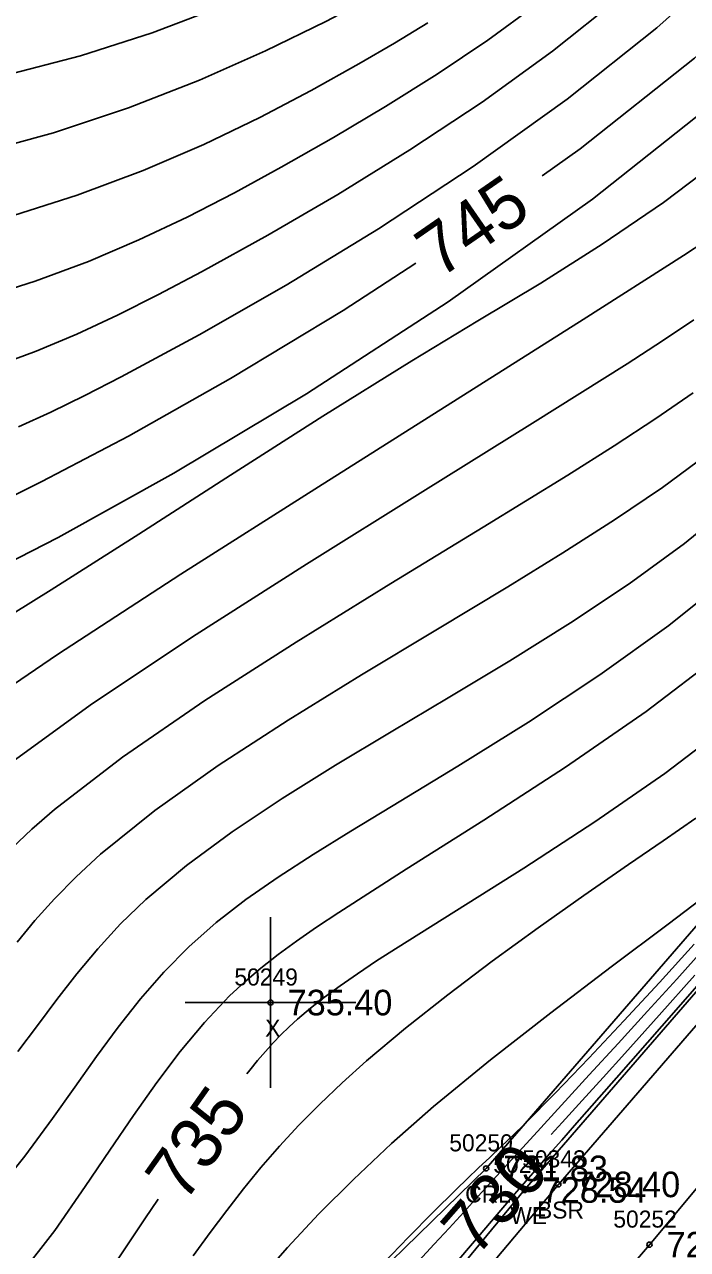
# Model space of a CAD drawing. Extents: x 1378535 to 1380697, y 997729 to 1000024.
# Drawn here: x 1379791 to 1379829.9, y 999138.6 to 999210.4 of the extents above; entities that cross this region are included whole.
import ezdxf

# ---------------------------------------------------------------- set-up
doc = ezdxf.new("R2010")
doc.units = 0
for name, color, linetype in [('RD_DTM_BkLn1', 7, 'Continuous'), ('RD_DTM_BkLn2', 7, 'Continuous'), ('RD_DTM_BkLn_txCode', 7, 'Continuous'), ('RD_DTM_Major1', 7, 'Continuous'), ('RD_DTM_Major1_Lbl', 7, 'Continuous'), ('RD_DTM_Minor1', 7, 'Continuous'), ('RD_EX_H2O', 7, 'Continuous'), ('RD_EX_H2O_txCode', 7, 'Continuous'), ('RD_EX_Misc', 7, 'Continuous'), ('RD_EX_Misc_txCode', 7, 'Continuous'), ('RD_EX_TX_H2O_ELEV', 7, 'Continuous'), ('RD_EX_TX_Misc_ELEV', 7, 'Continuous'), ('RD_SMD_Locator', 7, 'Continuous')]:
    doc.layers.add(name, color=color, linetype=linetype)

msp = doc.modelspace()

# ---------------------------------------------------------------- linework, layer by layer
at = {"layer": 'RD_DTM_BkLn1'}
msp.add_lwpolyline([(1379671.069, 998947.908), (1379694.884, 998967.78), (1379723.442, 999002.448), (1379771.255, 999073.041), (1379827.632, 999138.855), (1379861.249, 999179.195), (1379915.357, 999192.54), (1379973.258, 999207.681), (1380032.706, 999223.017), (1380054.696, 999270.258), (1380073.859, 999314.517)], dxfattribs=at)
at = {"layer": 'RD_DTM_BkLn2'}
msp.add_lwpolyline([(1380068.121, 999316.651), (1380049.657, 999274.82), (1380028.513, 999225.034), (1379966.47, 999214.136), (1379918.102, 999198.529), (1379857.342, 999182.9), (1379822.296, 999142.387), (1379766.345, 999075.773), (1379728.069, 999017.429), (1379693.219, 998970.733), (1379663.886, 998950.121)], dxfattribs=at)
at = {"layer": 'RD_DTM_Major1'}
for points in [[(1379821.354, 999201.512), (1379823.579, 999203.1), (1379830.259, 999208.411), (1379836.059, 999213.622), (1379841.388, 999218.934), (1379846.276, 999224.222), (1379850.751, 999229.357), (1379854.843, 999234.213), (1379858.58, 999238.663), (1379860.886, 999241.341), (1379863.107, 999243.828), (1379865.3, 999246.165), (1379867.524, 999248.395), (1379869.836, 999250.561), (1379872.294, 999252.705), (1379875.71, 999255.463), (1379879.42, 999258.238), (1379883.384, 999261.016), (1379887.565, 999263.779), (1379891.924, 999266.511), (1379894.985, 999268.339)], [(1379787.495, 999202.601), (1379792.729, 999204.024), (1379797.115, 999205.495), (1379801.278, 999207.125), (1379805.155, 999208.837), (1379808.683, 999210.558), (1379811.8, 999212.212), (1379814.444, 999213.723), (1379815.46, 999214.337), (1379816.388, 999214.923), (1379817.243, 999215.496), (1379818.044, 999216.072), (1379818.809, 999216.665), (1379819.555, 999217.291), (1379820.255, 999217.922), (1379820.974, 999218.611), (1379821.732, 999219.373), (1379822.551, 999220.225), (1379823.448, 999221.182), (1379824.446, 999222.259), (1379828.944, 999227.156), (1379834.649, 999233.33), (1379841.222, 999240.305), (1379844.314, 999243.482)], [(1379790.399, 999182.775), (1379792.042, 999183.591), (1379797.113, 999186.255), (1379803.099, 999189.627), (1379809.703, 999193.619), (1379813.953, 999196.393)], [(1379790.294, 999162.1), (1379791.461, 999163.206), (1379792.793, 999164.37), (1379796.776, 999167.432), (1379801.6, 999170.745), (1379806.942, 999174.18), (1379812.479, 999177.613), (1379817.887, 999180.917), (1379822.845, 999183.966), (1379825.565, 999185.681), (1379828.007, 999187.28), (1379830.191, 999188.793)], [(1379832.307, 999169.348), (1379828.539, 999166.47), (1379824.436, 999163.635), (1379820.277, 999160.933), (1379812.913, 999156.3), (1379811.654, 999155.488), (1379810.526, 999154.738), (1379809.513, 999154.036), (1379808.601, 999153.367), (1379807.774, 999152.718), (1379807.016, 999152.074), (1379806.523, 999151.622), (1379806.05, 999151.159), (1379805.59, 999150.681), (1379805.136, 999150.181), (1379804.683, 999149.653), (1379804.224, 999149.093), (1379804.048, 999148.863)], [(1379830.289, 999154.651), (1379828.193, 999152.303), (1379826.185, 999150.068), (1379824.914, 999148.661), (1379823.696, 999147.314), (1379822.521, 999146.013), (1379821.883, 999145.305)], [(1379798.854, 999141.515), (1379798.086, 999140.37), (1379796.631, 999138.199), (1379794.637, 999135.294), (1379792.395, 999132.346), (1379789.792, 999129.486)]]:
    msp.add_lwpolyline(points, dxfattribs=at)
at = {"layer": 'RD_DTM_Minor1'}
for points in [[(1379790.684, 999186.795), (1379792.571, 999187.653), (1379794.558, 999188.624), (1379796.692, 999189.72), (1379801.262, 999192.183), (1379806.349, 999195.093), (1379811.762, 999198.4), (1379817.312, 999202.051), (1379822.81, 999205.996), (1379828.066, 999210.185), (1379832.64, 999214.286)], [(1379787.611, 999177.558), (1379793.003, 999180.315), (1379799.784, 999184.083), (1379807.538, 999188.732), (1379815.85, 999194.13), (1379824.304, 999200.149), (1379832.486, 999206.656), (1379839.596, 999213.069)], [(1379787.974, 999174.375), (1379792.602, 999177.25), (1379797.718, 999180.513), (1379803.093, 999183.969), (1379808.502, 999187.42), (1379813.716, 999190.668), (1379817.576, 999192.999), (1379821.262, 999195.226), (1379824.861, 999197.496), (1379828.46, 999199.953), (1379832.148, 999202.742), (1379836.013, 999206.009), (1379842.35, 999212.077)], [(1379789.281, 999190.332), (1379791.721, 999191.232), (1379794.1, 999192.231), (1379796.47, 999193.334), (1379798.883, 999194.548), (1379801.393, 999195.877), (1379805.285, 999198.028), (1379809.39, 999200.417), (1379813.605, 999203.024), (1379817.828, 999205.831), (1379821.956, 999208.817), (1379825.886, 999211.963)], [(1379788.332, 999194.269), (1379791.659, 999195.33), (1379794.772, 999196.492), (1379797.721, 999197.75), (1379800.555, 999199.095), (1379803.322, 999200.52), (1379806.07, 999202.018), (1379809.125, 999203.75), (1379812.182, 999205.564), (1379815.205, 999207.465), (1379818.157, 999209.457), (1379821.004, 999211.541)], [(1379789.806, 999207.368), (1379794.31, 999208.54), (1379798.51, 999209.886), (1379802.569, 999211.435)], [(1379789.894, 999199.036), (1379794.113, 999200.377), (1379797.983, 999201.825), (1379801.537, 999203.349), (1379804.807, 999204.918), (1379807.824, 999206.502), (1379810.621, 999208.068), (1379812.692, 999209.276), (1379814.653, 999210.471)], [(1379787.361, 999169.644), (1379792.966, 999173.457), (1379800.19, 999178.152), (1379808.25, 999183.286), (1379816.364, 999188.409), (1379823.748, 999193.077), (1379829.618, 999196.843), (1379830.933, 999197.707)], [(1379790.076, 999166.98), (1379794.874, 999170.48), (1379800.871, 999174.49), (1379807.541, 999178.751), (1379814.356, 999183.008), (1379820.79, 999187.006), (1379826.317, 999190.487), (1379828.404, 999191.839), (1379830.224, 999193.058)], [(1379790.597, 999156.594), (1379791.647, 999157.85), (1379792.787, 999159.125), (1379794.055, 999160.424), (1379795.487, 999161.75), (1379798.664, 999164.305), (1379802.381, 999166.934), (1379806.472, 999169.598), (1379810.771, 999172.26), (1379815.114, 999174.881), (1379819.333, 999177.422), (1379822.564, 999179.408), (1379825.59, 999181.34), (1379828.394, 999183.243), (1379830.96, 999185.141)], [(1379790.648, 999150.171), (1379791.791, 999151.708), (1379792.927, 999153.225), (1379794.093, 999154.722), (1379795.325, 999156.199), (1379796.658, 999157.654), (1379798.131, 999159.086), (1379800.512, 999161.087), (1379803.194, 999163.055), (1379806.123, 999165.006), (1379809.243, 999166.955), (1379812.502, 999168.916), (1379815.844, 999170.905), (1379819.449, 999173.078), (1379823.009, 999175.305), (1379826.448, 999177.594), (1379829.688, 999179.95), (1379832.652, 999182.378)], [(1379832.515, 999178.167), (1379828.771, 999175.158), (1379824.719, 999172.252), (1379820.539, 999169.488), (1379816.415, 999166.904), (1379812.529, 999164.54), (1379810.142, 999163.094), (1379807.932, 999161.726), (1379805.888, 999160.401), (1379804.001, 999159.082), (1379802.259, 999157.731), (1379800.652, 999156.313), (1379799.197, 999154.832), (1379797.831, 999153.259), (1379796.525, 999151.605), (1379795.248, 999149.879), (1379793.972, 999148.09), (1379792.666, 999146.247), (1379791.06, 999144.051), (1379789.297, 999141.87)], [(1379831.788, 999173.427), (1379827.439, 999170.112), (1379822.712, 999166.849), (1379817.924, 999163.733), (1379813.392, 999160.859), (1379809.433, 999158.323), (1379808.142, 999157.464), (1379806.962, 999156.649), (1379805.878, 999155.857), (1379804.873, 999155.07), (1379803.931, 999154.269), (1379803.036, 999153.434), (1379801.566, 999151.882), (1379800.158, 999150.188), (1379798.784, 999148.365), (1379797.417, 999146.427), (1379796.029, 999144.386), (1379794.593, 999142.258), (1379792.81, 999139.693), (1379790.826, 999137.12)], [(1379830.347, 999163.853), (1379828.43, 999162.526), (1379826.41, 999161.141), (1379823.79, 999159.323), (1379821.107, 999157.42), (1379818.426, 999155.467), (1379815.816, 999153.495), (1379813.341, 999151.539), (1379811.069, 999149.631), (1379809.638, 999148.348), (1379808.32, 999147.093), (1379807.099, 999145.854), (1379805.958, 999144.62), (1379804.88, 999143.38), (1379803.85, 999142.122), (1379802.873, 999140.864), (1379801.903, 999139.562), (1379800.918, 999138.2)], [(1379831.663, 999159.876), (1379828.725, 999157.639), (1379825.39, 999155.132), (1379821.857, 999152.452), (1379818.322, 999149.693), (1379814.985, 999146.952), (1379812.519, 999144.782), (1379810.29, 999142.684), (1379808.271, 999140.654), (1379806.436, 999138.687), (1379804.759, 999136.779)], [(1379830.256, 999156.472), (1379828.214, 999154.228), (1379826.135, 999151.974), (1379824.087, 999149.792), (1379822.135, 999147.761), (1379820.347, 999145.961), (1379819.626, 999145.259), (1379818.939, 999144.601), (1379818.274, 999143.972), (1379817.621, 999143.355), (1379816.969, 999142.736), (1379816.306, 999142.097), (1379814.938, 999140.74), (1379813.514, 999139.286), (1379812.065, 999137.78)], [(1379830.863, 999156.243), (1379829.23, 999154.428), (1379827.513, 999152.535), (1379825.798, 999150.657), (1379824.103, 999148.808), (1379820.852, 999145.264), (1379819.333, 999143.6), (1379818.457, 999142.636), (1379817.602, 999141.694), (1379816.755, 999140.763), (1379815.902, 999139.831), (1379815.029, 999138.886), (1379814.124, 999137.917)], [(1379831.116, 999154.803), (1379828.36, 999151.671), (1379825.695, 999148.638), (1379823.238, 999145.836), (1379822.496, 999144.988), (1379821.782, 999144.171), (1379821.088, 999143.374), (1379820.407, 999142.589), (1379819.731, 999141.808), (1379819.054, 999141.021), (1379817.265, 999138.923), (1379815.439, 999136.767)]]:
    msp.add_lwpolyline(points, dxfattribs=at)
at = {"layer": 'RD_EX_H2O'}
for points in [[(1379663.754, 998950.515), (1379692.381, 998971.287), (1379719.043, 999005.745), (1379767.054, 999077.466), (1379820.322, 999142.061), (1379856.776, 999184.172), (1379909.653, 999199.365), (1379968.411, 999216.307), (1380029.427, 999227.408), (1380049.406, 999276.128), (1380067.001, 999316.436)], [(1379691.169, 998972.812), (1379715.491, 999007.823), (1379758.477, 999085.154), (1379818.066, 999143.325), (1379854.662, 999185.612), (1379907.498, 999203.656)]]:
    msp.add_lwpolyline(points, dxfattribs=at)
at = {"layer": 'RD_EX_Misc'}
for p, q in [((1379805.441, 999148.046), (1379805.441, 999158.046)), ((1379800.441, 999153.046), (1379810.441, 999153.046))]:
    msp.add_line(p, q, dxfattribs=at)
at = {"layer": 'RD_SMD_Locator'}
for centre in [(1379805.441, 999153.046), (1379818.066, 999143.325), (1379820.322, 999142.061), (1379822.296, 999142.387), (1379827.632, 999138.855)]:
    msp.add_circle(centre, 0.15, dxfattribs=at)

# ---------------------------------------------------------------- texts
at = {"layer": 'RD_DTM_BkLn_txCode'}
for s, p in [('50343', (1379820.178, 999143.387)), ('BSR', (1379821.044, 999140.387)), ('50252', (1379825.514, 999139.855))]:
    msp.add_text(s, height=1, dxfattribs=at).set_placement(p)
at = {"layer": 'RD_DTM_Major1_Lbl'}
for s, rotation, p in [('745', 34.66932, (1379815.338, 999195.447)), ('735', 54.74994, (1379800.391, 999141.224)), ('730', 48.67512, (1379817.475, 999138.061))]:
    msp.add_text(s, height=3, rotation=rotation, dxfattribs=at).set_placement(p)
at = {"layer": 'RD_EX_H2O_txCode'}
for s, p in [('50250', (1379815.909, 999144.325)), ('50251', (1379818.487, 999143.061)), ('CRL', (1379816.838, 999141.325)), ('WE', (1379819.483, 999140.061))]:
    msp.add_text(s, height=1, dxfattribs=at).set_placement(p)
at = {"layer": 'RD_EX_Misc_txCode'}
for s, p in [('50249', (1379803.323, 999154.046)), ('X', (1379805.126, 999151.046))]:
    msp.add_text(s, height=1, dxfattribs=at).set_placement(p)
at = {"layer": 'RD_EX_TX_H2O_ELEV'}
for s, p in [('731.83', (1379819.066, 999142.575)), ('728.54', (1379821.322, 999141.311))]:
    msp.add_text(s, height=1.5, dxfattribs=at).set_placement(p)
at = {"layer": 'RD_EX_TX_Misc_ELEV'}
for s, p in [('735.40', (1379806.441, 999152.296)), ('728.40', (1379823.296, 999141.637)), ('728.05', (1379828.632, 999138.105))]:
    msp.add_text(s, height=1.5, dxfattribs=at).set_placement(p)

doc.saveas('drawing.dxf')
